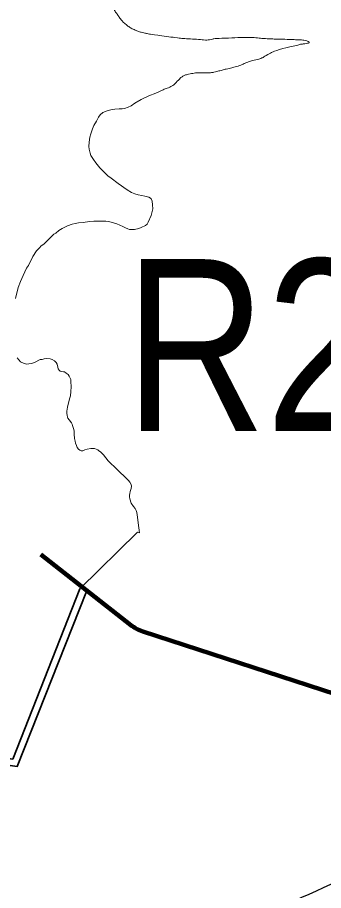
# Model space of a CAD drawing. Extents: x 553962 to 842807, y 8883888 to 9032388.
# Drawn here: x 746993 to 747883, y 8953648 to 8956187 of the extents above; entities that cross this region are included whole.
import ezdxf
from ezdxf.enums import TextEntityAlignment as Align

# ---------------------------------------------------------------- set-up
doc = ezdxf.new("R2010")
doc.units = 0
doc.header["$LTSCALE"] = 200
for name, color, linetype, lineweight in [('24', 7, 'Continuous', 25), ('7', 7, 'Continuous', 90), ('8', 7, 'Continuous', 13), ('9', 7, 'Continuous', 90)]:
    doc.layers.add(name, color=color, linetype=linetype, lineweight=lineweight)

msp = doc.modelspace()

# ---------------------------------------------------------------- linework, layer by layer
at = {"layer": '24'}
msp.add_spline([(746320.5, 8952725.9), (746386.2, 8952936.5), (746754.7, 8953055.1), (747110, 8953226.2), (747465.2, 8953450.1), (747715.3, 8953581.7), (748044.2, 8953739.7), (748241.6, 8953884.6), (748728.5, 8954174.2), (748978.5, 8954147.9), (749307.5, 8954240.1), (749439.1, 8954503.4), (749689.1, 8954766.8)], degree=3, dxfattribs=at)
at = {"layer": '7'}
for p, q in [((747060.5, 8954625.6), (747322, 8954420.5)), ((747356.8, 8954401.9), (748756.8, 8953945.9))]:
    msp.add_line(p, q, dxfattribs=at)
msp.add_arc((747391.8, 8954509.4), 113, 231.8817, 251.9588, dxfattribs=at)
at = {"layer": '8', "lineweight": 35}
msp.add_line((747174.4, 8954525.4), (747342, 8954690.7), dxfattribs=at)
at = {"layer": '8'}
for points in [[(747253, 8955916), (747264.3, 8955918.6), (747275.5, 8955920.2), (747288, 8955921), (747296.6, 8955921.4), (747304, 8955922.8), (747314.5, 8955926.5), (747323.1, 8955930.1), (747333.9, 8955937.7), (747352.7, 8955948.3), (747375, 8955959.2), (747394.5, 8955967.4), (747416.5, 8955976.8)], [(747060.6, 8955521.9), (747070.3, 8955528.7), (747079.8, 8955538.6), (747090.6, 8955549.6), (747098.7, 8955556.9), (747103.9, 8955560.1), (747112.7, 8955567.3), (747122.1, 8955573.8), (747137.9, 8955581.1), (747151.2, 8955586.1), (747160.2, 8955588.5), (747170.1, 8955590.1), (747183.9, 8955590.9), (747201.7, 8955593.9), (747214.3, 8955594.7), (747234.6, 8955595.3), (747249.3, 8955595.3), (747257.9, 8955593.7), (747281.2, 8955587), (747299.3, 8955579.5), (747306.6, 8955575.8), (747313.6, 8955572.6), (747318.8, 8955570.8), (747322, 8955570.2), (747333.3, 8955570.6), (747345.3, 8955573.4), (747352.5, 8955576), (747364.6, 8955582.1), (747369.6, 8955586.5), (747372.8, 8955591.5), (747381.3, 8955611), (747384.4, 8955623), (747385.8, 8955630.8), (747385, 8955642.1), (747384.2, 8955652.7), (747381.4, 8955659.4), (747379.2, 8955661.4), (747374.8, 8955664.2), (747363.3, 8955667.6), (747354, 8955669.7), (747343.3, 8955671.1), (747333.5, 8955674.5), (747324, 8955678.5), (747311.4, 8955685.6), (747285.5, 8955704.3), (747265.4, 8955720.1), (747255.7, 8955727), (747242.6, 8955739.1), (747232.4, 8955749.9), (747220.1, 8955764.6), (747213.5, 8955774.1), (747205.7, 8955785.9), (747203.9, 8955793), (747201.2, 8955803.9), (747200.4, 8955811.8), (747200.8, 8955824.2), (747203, 8955839.4), (747205.8, 8955848.8), (747210.9, 8955863.5), (747214.9, 8955873.3), (747222.7, 8955885.2), (747228.7, 8955896.8), (747233.3, 8955903.8), (747241, 8955910.4), (747253, 8955916)], [(746986.9, 8955369.8), (746994.5, 8955401.5), (747001.1, 8955419.6), (747009, 8955436.8), (747019.3, 8955458), (747024.4, 8955465.8), (747036.9, 8955492.4), (747047.8, 8955508.1), (747057.5, 8955518.7), (747060.6, 8955521.9)], [(747058.3, 8955192.4), (747042, 8955183.9), (747033.5, 8955180.6), (747025.3, 8955179.7), (747019.6, 8955179.4), (747012.3, 8955180.6), (747001.7, 8955185.4), (746992, 8955197.8)], [(747309.3, 8954846.6), (747303.4, 8954852), (747290.2, 8954864.6), (747274.8, 8954880.2), (747264.2, 8954890.1), (747256.6, 8954898.1), (747242.7, 8954915.2), (747234.8, 8954923.2), (747228.7, 8954928.2), (747225.8, 8954930.3), (747221.9, 8954932.2), (747217, 8954933.6), (747214, 8954933.8), (747205.8, 8954933.3), (747195.6, 8954931.4), (747188.8, 8954929.4), (747183, 8954927), (747177.9, 8954927), (747174, 8954929.1), (747170.3, 8954931.6), (747166.5, 8954936.5), (747164, 8954942.4), (747161.6, 8954948.8), (747160.1, 8954955.5), (747158.8, 8954963.2), (747157.9, 8954975.2), (747157, 8954985), (747155.6, 8954992.3), (747152.9, 8955000.9), (747151.7, 8955004.7), (747149.7, 8955008.4), (747143, 8955016.9), (747139.1, 8955021.7), (747137.7, 8955025.1), (747137.1, 8955030.8), (747136.3, 8955035.1), (747135.9, 8955042.1), (747136.7, 8955047.8), (747138.5, 8955053.7), (747144.2, 8955078.5), (747146.7, 8955087), (747148.2, 8955099.3), (747148.6, 8955113), (747148.2, 8955128.9), (747147.6, 8955134.5), (747146.2, 8955138.4), (747143.3, 8955144.1), (747139.8, 8955148.9), (747134.4, 8955153), (747129.2, 8955156.4), (747126.2, 8955157), (747121.7, 8955157.2), (747116.8, 8955158.6), (747113.5, 8955161.4), (747111.2, 8955165.2), (747109.7, 8955170.4), (747107.7, 8955179.2), (747104.7, 8955184.3), (747100.1, 8955189), (747093.6, 8955193), (747088.1, 8955194.6), (747078.3, 8955195.5), (747070.2, 8955194.8), (747064, 8955192.7), (747058.3, 8955192.4)], [(747347.4, 8954688.6), (747343.2, 8954717.7), (747342.6, 8954726.3), (747341.1, 8954740.4), (747339.6, 8954747.8), (747337.7, 8954753.2), (747334.4, 8954759), (747330.4, 8954765), (747323.4, 8954775.1), (747319.1, 8954787.7), (747318.1, 8954793.4), (747318.5, 8954798.2), (747319.2, 8954803.3), (747320.8, 8954809.1), (747322.8, 8954817.2), (747323.9, 8954824.4), (747323.6, 8954829.2), (747318.9, 8954836.3), (747315, 8954840.9), (747309.3, 8954846.6)], [(745778, 8954201.1), (746978.7, 8954030.8), (747174.4, 8954525.4), (747342, 8954690.7), (747347.4, 8954688.6)]]:
    msp.add_lwpolyline(points, dxfattribs=at)
at = {"layer": '8', "lineweight": 35}
for points in [[(745782.5, 8954180.2), (746991.5, 8954008.7), (747193, 8954518)], [(745783.5, 8954200.3), (746978.7, 8954030.8), (747174.4, 8954525.4)]]:
    msp.add_lwpolyline(points, dxfattribs=at)
at = {"layer": '8'}
for points in [[(747557.2, 8956026.8), (747559.1, 8956027), (747560.8, 8956027.3), (747566.8, 8956029.4), (747583.7, 8956032.4), (747587.6, 8956034.1), (747593.9, 8956036.2), (747613.9, 8956040), (747624.1, 8956042.6), (747643.8, 8956048.7), (747654.2, 8956054.2), (747669.5, 8956060.8), (747692.4, 8956065.1), (747697.1, 8956066.3), (747703.8, 8956069.3), (747708.9, 8956072.7), (747731.9, 8956085.4), (747733.6, 8956087.1), (747775.2, 8956100.3), (747802.7, 8956105.4), (747807.4, 8956106.7), (747813.1, 8956108.8), (747824, 8956110.5), (747832.3, 8956111.3), (747839.8, 8956112.6), (747842.5, 8956114.4), (747834, 8956119.9), (747827.1, 8956121.3), (747811, 8956122.4), (747798.5, 8956122.4), (747779.3, 8956123.8), (747747, 8956123.6), (747731.8, 8956124.9), (747706.6, 8956126.1), (747691.8, 8956127.4), (747670.5, 8956129.7), (747642.7, 8956129), (747607.3, 8956127.4), (747565.8, 8956126.1), (747561, 8956124.4), (747551.2, 8956122.2), (747542.6, 8956121.1), (747536.2, 8956121.5), (747514.1, 8956124.1), (747489.1, 8956124.9), (747468.3, 8956126.6), (747459.8, 8956127.5), (747392.8, 8956136.4), (747373.7, 8956139.3), (747371.5, 8956140.2), (747359.2, 8956142.3), (747352.4, 8956144), (747343.1, 8956147), (747331.6, 8956151.7), (747320.6, 8956157.2), (747311.7, 8956163.5), (747300.2, 8956173.7), (747295.1, 8956179.2), (747285.8, 8956191.6), (747283.7, 8956195.4), (747276, 8956205.6), (747271, 8956212.8), (747266.4, 8956217.2), (747256.9, 8956226.3), (747251.4, 8956233.1), (747246.8, 8956241.2), (747244.6, 8956247.1), (747244.6, 8956251), (747247.6, 8956263.7), (747253.1, 8956276.5), (747256.4, 8956282.6), (747255.2, 8956300.2), (747254.8, 8956305.3), (747252.7, 8956324.8), (747251, 8956332.9), (747242.9, 8956349.8), (747236.1, 8956361.7), (747231.5, 8956373.6), (747231.1, 8956381.3), (747236.1, 8956397), (747236.1, 8956413.5), (747235.7, 8956419), (747236.1, 8956420.3), (747234.9, 8956424.6), (747234.9, 8956426.7), (747234.4, 8956432.2), (747233.6, 8956436.4), (747232.8, 8956439), (747225.5, 8956453.8), (747214.1, 8956462.3), (747209.8, 8956464.9), (747199.6, 8956475.5), (747187.8, 8956493.7), (747176.7, 8956525.1), (747176.7, 8956526.4), (747175, 8956529.8), (747175, 8956532.8), (747174.2, 8956534.9), (747173.3, 8956550.2), (747173.6, 8956554.7), (747171.8, 8956579.5)], [(747416.5, 8955976.8), (747420.3, 8955979.2), (747427, 8955980.7), (747444.1, 8955988.4), (747449.7, 8955993.2), (747464.7, 8956009.7), (747471.8, 8956015.3), (747478.7, 8956019.2), (747488.7, 8956022.4), (747509, 8956025.6), (747511.2, 8956026), (747536.6, 8956026.9), (747546, 8956026), (747549.4, 8956026), (747555.3, 8956026.6), (747557.2, 8956026.8)]]:
    msp.add_open_spline(points, degree=3, dxfattribs=at)

# ---------------------------------------------------------------- texts
at = {"layer": '9', "width": 0.85}
msp.add_text('R26', height=500, dxfattribs=at).set_placement((747826.2, 8954984.4), align=Align.CENTER)

doc.saveas('drawing.dxf')
